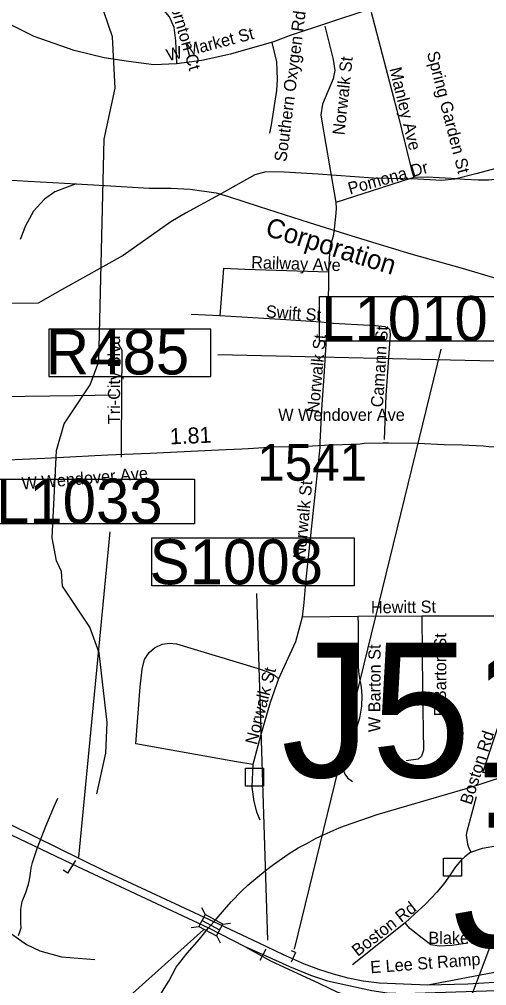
# Model space of a CAD drawing. Extents: x 1662474 to 1856135, y 779280 to 917889.
# Drawn here: x 1740276 to 1743924, y 837720 to 845263 of the extents above; entities that cross this region are included whole.
import ezdxf

# ---------------------------------------------------------------- set-up
doc = ezdxf.new("R2010")
doc.units = 0
for name, color, linetype in [('Cogo Default Point CELL', 7, 'Continuous'), ('Exist Hydrographic Misc Water Feature', 7, 'Continuous'), ('Exist Railroad Mainline', 7, 'Continuous'), ('Exist Railroad Mainline Label', 7, 'Continuous'), ('Exist Railroad Siding', 7, 'Continuous'), ('Exist Railroad Structure Bridge Number Label', 7, 'Continuous'), ('Exist Road Non-System Structure Non-Sys Other Attributed CELL', 7, 'Continuous'), ('Exist Road Non-System Structure Non-Sys Other Number Label', 7, 'Continuous'), ('Exist Road Non-System Type 51', 7, 'Continuous'), ('Exist Road Non-System Type 51 Label', 7, 'Continuous'), ('Exist Road Primary Interstate Divided Center Attributed', 7, 'Continuous'), ('Exist Road Primary Interstate Service Attributed', 7, 'Continuous'), ('Exist Road Primary Interstate Structure Cantilever Sign Number Label', 7, 'Continuous'), ('Exist Road Primary Interstate Structure Ovrhead Sign CELL', 7, 'Continuous'), ('Exist Road Primary Interstate Structure Standard Bridge CELL', 7, 'Continuous'), ('Exist Road Primary Interstate Structure Standard Bridge Number Label', 7, 'Continuous'), ('Exist Road Secondary Type 51 Divided Attributed', 7, 'Continuous'), ('Exist Road Secondary Type 51 Label', 7, 'Continuous'), ('Exist Road Secondary Type 51 Undivided 4 Lane Attributed', 7, 'Continuous'), ('Exist Utilities Electrical Transmission Line', 7, 'Continuous'), ('Prop DGN Element Guardrail', 7, 'Continuous'), ('Prop Horizontal Alignment Curve and Spiral Data', 7, 'Continuous')]:
    doc.layers.add(name, color=color, linetype=linetype)

msp = doc.modelspace()

# ---------------------------------------------------------------- linework, layer by layer
at = {"layer": 'Exist Hydrographic Misc Water Feature'}
for points in [[(1740613.5, 840838.5), (1740606.5, 840953.5), (1740565.5, 841036.3), (1740533.6, 841214.3), (1740565.5, 841896.4), (1740625.6, 842105.2), (1740828.6, 842409.6), (1740896.5, 842592.1), (1740938.5, 844327.6), (1741025.5, 844726.3), (1741004.6, 845127.1), (1740712.6, 845979.9), (1740680.6, 846171), (1740656.6, 846197.7), (1740483.5, 847323.9), (1740288.5, 847935.1), (1740260.6, 848467.4), (1740180.5, 848820.2), (1740182.5, 849036.9), (1740311.5, 849477.4), (1740304.5, 849592.3), (1739961.5, 850295.3), (1739907.5, 850755.9)], [(1740881.5, 839218), (1740951.7, 839535), (1740961.7, 839774.5), (1740900.6, 840317.3), (1740827.6, 840518.9), (1740613.5, 840838.5)], [(1740269, 838112), (1740281.1, 838139.7), (1740289.5, 838171.6), (1740287.7, 838207.7), (1740288.5, 838279.8), (1740288.9, 838315.1), (1740297.5, 838375.7), (1740326, 838447.4), (1740346.7, 838512.6), (1740355.2, 838546.9), (1740363.6, 838594.3), (1740368.1, 838638.5), (1740378.5, 838680.2), (1740415.4, 838790.2), (1740483.1, 838965.3), (1740546.5, 839114.1), (1740576.2, 839182.4)]]:
    msp.add_lwpolyline(points, dxfattribs=at)
at = {"layer": 'Exist Railroad Mainline'}
for points in [[(1739914.2, 844025.8), (1740344.3, 843999.3), (1740537.4, 843988.3), (1740720.5, 843979.2)], [(1740720.5, 843979.2), (1740944.5, 843964.8), (1741288.5, 843945.2), (1741461.4, 843944.4), (1741610.8, 843936.7), (1741812.8, 843909.6), (1741908.4, 843879.1), (1742148, 843801.7), (1742539.4, 843677.2), (1742906.7, 843563), (1743331.7, 843432.6), (1743731.7, 843321.8), (1744030.9, 843231.7), (1744361.6, 843132.5), (1744639.3, 843051.5), (1744779.8, 842998.6), (1744862.4, 842954), (1744948.4, 842909.3), (1745204.6, 842768.8), (1745494.8, 842609.7)], [(1741752.1, 838170.6), (1741794, 838218.6), (1741929.6, 838374.2), (1742013.3, 838459.6), (1742059.9, 838503.5), (1742121.8, 838555.8), (1742207.2, 838625.4), (1742261.2, 838665.5), (1742374.9, 838745.3), (1742453.5, 838794.5), (1742521.3, 838830), (1742593.3, 838872.2), (1742680.1, 838909.1), (1742774, 838951.6), (1742813.7, 838966.3), (1743070.7, 839054.9), (1743469.3, 839171.7), (1743757.1, 839255.5), (1743873.7, 839291.7), (1743905.4, 839302), (1744245.4, 839415.2)], [(1740269.8, 834706.5), (1740387.7, 835051.2), (1740519.8, 835428.1), (1740641.7, 835784.8), (1740745, 836079.9), (1740845.8, 836383), (1740941.6, 836667.9), (1741061.3, 837012.9), (1741149.9, 837228.6), (1741241.9, 837421.2), (1741406.8, 837697.6), (1741444.2, 837753.8), (1741500.9, 837863.6), (1741587.5, 837974.2), (1741682.9, 838083.9), (1741752.1, 838170.6)]]:
    msp.add_lwpolyline(points, dxfattribs=at)
at = {"layer": 'Exist Railroad Siding'}
msp.add_lwpolyline([(1740720.5, 843979.2), (1740650.1, 843954), (1740554.3, 843917.6), (1740472.9, 843859.8), (1740387.8, 843766.7), (1740324.4, 843651.3), (1740283.4, 843543.7)], dxfattribs=at)
at = {"layer": 'Exist Railroad Structure Bridge Number Label'}
msp.add_line((1745424, 842559.9), (1741825.7, 842643.6), dxfattribs=at)
msp.add_lwpolyline([(1741772.2, 842844.7), (1740506.7, 842844.7), (1740506.7, 842476), (1741772.2, 842476)], close=True, dxfattribs=at)
at = {"layer": 'Exist Road Non-System Structure Non-Sys Other Attributed CELL'}
for points in [[(1742042.1, 839416.4), (1742181.1, 839416.4), (1742181.1, 839277.3), (1742042.1, 839277.3)], [(1743588, 838714.8), (1743727, 838714.8), (1743727, 838575.7), (1743588, 838575.7)]]:
    msp.add_lwpolyline(points, close=True, dxfattribs=at)
at = {"layer": 'Exist Road Non-System Type 51'}
for p, q in [((1741840.9, 842947.7), (1741616.8, 842958.2)), ((1742622.5, 841962.9), (1742620.9, 841920.2)), ((1741070.1, 841889.4), (1741069.8, 841844.6)), ((1742917.8, 840601.9), (1742484.4, 840595.5)), ((1743417.8, 840605.2), (1742917.8, 840601.9)), ((1744144, 840603.9), (1743417.8, 840605.2)), ((1743287.6, 838208.9), (1742876.1, 837882.7))]:
    msp.add_line(p, q, dxfattribs=at)
for points in [[(1741504.4, 844920.9), (1741498.1, 845094.9), (1741483.9, 845198.9), (1741447.8, 845281.2), (1741390, 845351.1), (1741322.9, 845415.9), (1741269.2, 845476.8), (1741199.4, 845550.2), (1741100, 845589.9), (1741009.6, 845596.2)], [(1743023.6, 845318), (1743224.1, 844553.7), (1743335.6, 844099.6), (1743355.4, 844027.8)], [(1742662.1, 845210.4), (1742727.2, 844950.5), (1742737.8, 844864.2), (1742726.1, 844798.4), (1742643.2, 844601.4), (1742629.4, 844518.5), (1742639.9, 844452.7), (1742697.1, 844118.2), (1742746.9, 843832.7)], [(1742248.5, 845081.8), (1742282.4, 844929.9), (1742289.6, 844793.1), (1742282.6, 844707.2), (1742241.4, 844438.8), (1742229.4, 844374.7)], [(1744795.9, 844236.1), (1744057.4, 844021.7), (1743939.9, 844008), (1743857.4, 844007), (1743750.4, 844013.2)], [(1743355.4, 844027.8), (1743273.1, 844003), (1743176.4, 843970.8), (1742746.9, 843832.7)], [(1743750.4, 844013.2), (1743645.9, 844021.4), (1743459.5, 844029.9), (1743355.4, 844027.8)], [(1742746.9, 843832.7), (1742749, 843790.2), (1742746.4, 843750), (1742734.6, 843624.4), (1742725.1, 843570.5), (1742702.4, 843494.2), (1742694.9, 843398.6), (1742690.8, 843290.2)], [(1742690.8, 843290.2), (1742035.6, 843309.1), (1741870, 843317.2), (1741840.9, 842947.7)], [(1742690.8, 843290.2), (1742688.6, 843173.7), (1742679.1, 842893.4)], [(1742679.1, 842893.4), (1742629.4, 842899.7), (1742357.1, 842916.2), (1741840.9, 842947.7)], [(1742679.1, 842893.4), (1742653.5, 842473.9), (1742638, 842260), (1742622.5, 841962.9)], [(1742679.1, 842893.4), (1743055.4, 842872.6), (1743130.4, 842866.1), (1743166.9, 842843.8), (1743171.1, 842806.2), (1743137.8, 842325.4), (1743123.9, 841982.9)], [(1741048.8, 842733), (1741075.4, 842680), (1741070.6, 841958.2), (1741070.1, 841889.4)], [(1742620.9, 841920.2), (1742549.6, 841233.5), (1742511, 840866.4), (1742498.1, 840711.5), (1742484.4, 840595.5)], [(1742484.4, 840595.5), (1742432.8, 840402.9), (1742298.6, 840114.7)], [(1742917.8, 840601.9), (1742920.9, 840542.5), (1742920.9, 840207.4), (1742927.2, 840148.8), (1742944, 840049.9), (1742949, 839983.2), (1742945.9, 839900.8), (1742931.4, 839807.1), (1742902.6, 839714.7), (1742865, 839616.8), (1742804.4, 839498.4), (1742798.1, 839456.9), (1742803.4, 839407.1), (1742817, 839369.9), (1742836.6, 839341.4), (1742876.4, 839313.4)], [(1743417.8, 840605.2), (1743423, 840030.9), (1743430.4, 839559), (1743415.6, 839512.4), (1743389.6, 839488.2), (1743296, 839474.8)], [(1744678.1, 839602.9), (1744574.1, 839572.7), (1743977.4, 839391.4), (1743927.1, 839379), (1743893.9, 839384), (1744020.6, 839766.1), (1744054.8, 839895.8), (1744067.6, 839960.9), (1744096.5, 840185.5), (1744148.5, 840549.4), (1744144, 840603.9)], [(1742098.1, 839445.7), (1741971.1, 839467.4), (1741184.5, 839607.9), (1741219.6, 840051.2), (1741234.6, 840190), (1741253.2, 840264.5), (1741288.6, 840319.4), (1741332.5, 840358), (1741391.9, 840385.2), (1741448, 840394.4), (1741503.4, 840388.2), (1742132.5, 840199.4), (1742216.8, 840169.8), (1742269, 840144.6), (1742298.6, 840114.7)], [(1742298.6, 840114.7), (1742233.2, 839929.9), (1742157.9, 839670.1), (1742106.8, 839475.6), (1742098.1, 839445.7)], [(1742098.1, 839445.7), (1742090.8, 839269.5), (1742107.6, 839156.7), (1742128.2, 839076.9), (1742154.2, 839015.5)], [(1743842.1, 839192.9), (1743769.1, 838923.4), (1743765.2, 838893.7), (1743775.2, 838824.7), (1743786, 838793.7), (1743794.4, 838774.2), (1743800.4, 838761.9)], [(1743800.4, 838761.9), (1743755, 838726.5), (1743721.6, 838695.5), (1743681.9, 838648.2), (1743639, 838584.5), (1743590.8, 838514.7), (1743535.1, 838450.2), (1743445.9, 838355.9), (1743364.2, 838279.2), (1743287.6, 838208.9)], [(1743800.4, 838761.9), (1743890.5, 838793.9), (1744010.1, 838812.9), (1744102.5, 838804.8), (1744196.2, 838793.4), (1744287.9, 838783.2), (1744376.2, 838773.5), (1744458.9, 838761.7), (1744536.6, 838753.2), (1744603.9, 838744.6), (1744660.2, 838738.4), (1744705.9, 838733.9), (1744768.4, 838731.5)], [(1738930.1, 838658), (1739229.1, 838496.9), (1739321.8, 838450.7), (1739459.9, 838425.4), (1739593.6, 838410.5), (1739735.6, 838391.9), (1739847, 838367.2), (1739931.2, 838332), (1740004.8, 838286.4), (1740057.8, 838247.8), (1740135.1, 838187.9), (1740233.6, 838110.8), (1740332, 838040.2), (1740437.2, 837990.9), (1740606, 837945.4), (1740864.9, 837924.4)], [(1743776.2, 838052), (1743653.1, 838033.9), (1743552.9, 838029.2), (1743487.6, 838039.4), (1743398.1, 838108.4), (1743325.1, 838166.4), (1743287.6, 838208.9)]]:
    msp.add_lwpolyline(points, dxfattribs=at)
at = {"layer": 'Exist Road Primary Interstate Divided Center Attributed'}
for points in [[(1737500.6, 840154.4), (1738414.6, 839721.6), (1738901.6, 839491.4), (1739314.5, 839295.9), (1739920.7, 839034.3), (1740734.3, 838647.5), (1741752.1, 838170.6)], [(1743464, 837722.9), (1743085.4, 837740.5), (1742959.6, 837754.7), (1742842.9, 837779.4), (1742728.8, 837809.2), (1742614.1, 837846.8), (1742502.6, 837888.3), (1742338, 837960.9), (1742143.5, 838052.9), (1741794, 838218.6), (1740934.2, 838617.7), (1740219.6, 838970.4), (1739930.3, 839085), (1739366.3, 839340.5), (1739141.8, 839445.6), (1738886.7, 839570.4), (1738791.6, 839616.9), (1738115.3, 839932.1), (1738107.7, 839935.6), (1737952, 840002.3), (1737762.7, 840095.7)], [(1741752.1, 838170.6), (1742036.4, 838026.2)], [(1742036.4, 838026.2), (1742219.3, 837945.4), (1742384.4, 837868.9), (1742549.5, 837802), (1742682, 837757.7), (1743027.8, 837682.1), (1743148.6, 837664.7), (1743282.4, 837658.6), (1744243.8, 837689.9)], [(1744316, 837755.1), (1744194.9, 837752), (1744026.6, 837746.4), (1743778.3, 837731.4), (1743464, 837722.9)]]:
    msp.add_lwpolyline(points, dxfattribs=at)
at = {"layer": 'Exist Road Primary Interstate Service Attributed'}
msp.add_lwpolyline([(1744973.9, 838384.6), (1744791.6, 838235.6), (1744695.8, 838160.2), (1744552.1, 838069.5), (1744436.1, 838007.6), (1744269.7, 837926), (1744110.2, 837861.1), (1743973.1, 837820.4), (1743464, 837722.9)], dxfattribs=at)
at = {"layer": 'Exist Road Primary Interstate Structure Cantilever Sign Number Label'}
for p, q in [((1742424.6, 838004.4), (1743569.7, 842687.7)), ((1740741.3, 838722.9), (1740984.3, 841261.5))]:
    msp.add_line(p, q, dxfattribs=at)
for points in [[(1742619.2, 843099.4), (1744182.1, 843099.4), (1744182.1, 842750.5), (1742619.2, 842750.5)], [(1740081.2, 841674.6), (1741644.1, 841674.6), (1741644.1, 841325.7), (1740081.2, 841325.7)]]:
    msp.add_lwpolyline(points, close=True, dxfattribs=at)
at = {"layer": 'Exist Road Primary Interstate Structure Ovrhead Sign CELL'}
for p, q in [((1742217.1, 838073.9), (1742130.6, 840782.2)), ((1742155.8, 837918.1), (1742203, 838007.6))]:
    msp.add_line(p, q, dxfattribs=at)
msp.add_lwpolyline([(1741309.4, 841215.4), (1742889.4, 841215.4), (1742889.4, 840841.3), (1741309.4, 840841.3)], close=True, dxfattribs=at)
at = {"layer": 'Exist Road Primary Interstate Structure Standard Bridge CELL'}
for p, q in [((1741699.1, 838329.4), (1741726.6, 838274.1)), ((1741702.2, 838228.3), (1741839.8, 838155.1)), ((1741616.6, 838174.4), (1741677.9, 838182.5)), ((1741864, 838200.6), (1741925.3, 838208.7)), ((1741815.8, 838110.1), (1741843.3, 838054.8))]:
    msp.add_line(p, q, dxfattribs=at)
msp.add_lwpolyline([(1741677.9, 838182.5), (1741815.4, 838109.3), (1741864.1, 838200.9), (1741726.6, 838274.1)], close=True, dxfattribs=at)
at = {"layer": 'Exist Road Primary Interstate Structure Standard Bridge Number Label'}
msp.add_line((1741712.8, 838155.5), (1739977.6, 836603), dxfattribs=at)
at = {"layer": 'Exist Road Secondary Type 51 Divided Attributed'}
msp.add_lwpolyline([(1742036.4, 838026.2), (1742235.8, 837912.3), (1742619.8, 837735.9), (1742755.8, 837672.5), (1742892.2, 837619.5), (1743021.7, 837576.9), (1743097.7, 837554.3), (1743248.9, 837516.1), (1743396.6, 837491.8), (1743514.4, 837479.6), (1743640.4, 837475.3), (1743722.1, 837482.2), (1743781.1, 837487.4), (1743892.4, 837517.9), (1743973.1, 837543.2), (1744136.6, 837623), (1744243.8, 837689.9)], dxfattribs=at)
at = {"layer": 'Exist Road Secondary Type 51 Undivided 4 Lane Attributed'}
for points in [[(1742987.7, 845333.9), (1742390.9, 845136.6), (1742260.6, 845087.4), (1741924.4, 844990.5), (1741701.4, 844941.1), (1741503.9, 844914.7), (1741325.1, 844909), (1741128.1, 844932.5), (1740938.5, 844961.7), (1740705.1, 845020), (1740391.5, 845129.4), (1740082.8, 845281.8)], [(1744392.2, 841903.6), (1744163.6, 841920.2), (1743941, 841927.1), (1743896.8, 841930), (1743733, 841938.9), (1743591.7, 841941.8), (1743387.7, 841951.6), (1743158.1, 841953.6), (1743115, 841953.6), (1742966.8, 841950.6), (1742937.4, 841947.7), (1742797.1, 841941.8), (1742657.8, 841935), (1742471.4, 841927.1), (1742263.5, 841922.2), (1742065.3, 841909.4), (1742014.3, 841907.5), (1741831.8, 841898.7), (1741295.2, 841875.1), (1740966.6, 841860.4), (1740866.5, 841855.5), (1740475.1, 841834.9), (1740297.6, 841826.1), (1740011.1, 841813.3)]]:
    msp.add_lwpolyline(points, dxfattribs=at)
at = {"layer": 'Exist Utilities Electrical Transmission Line'}
for points in [[(1745290.3, 844270), (1745022.4, 844268), (1744794.3, 844255.2), (1744536.2, 844232.9), (1744446.4, 844221.3), (1744182, 844148.9), (1743839.1, 844057.1), (1743677, 844014.1), (1743573.1, 844004.7), (1743387.2, 844015.7), (1743037.2, 844023.8), (1742609.4, 844054.6), (1742343.6, 844070.1), (1742199.9, 844073.1), (1742115.7, 844049.5), (1741834.8, 843893.1), (1741573.9, 843750.7), (1741459, 843683.5), (1741086.6, 843419.1), (1740611.2, 843153.8), (1740422, 843047.8), (1739717.3, 843041.2)], [(1741028.8, 842329.1), (1740706.6, 842324.5), (1739933.6, 842312.6)], [(1739728.1, 830438.6), (1740322.8, 831008.6), (1740966.2, 831642.2), (1741357.2, 832054.4), (1741644.7, 832332.4), (1741782.9, 832657.2), (1741959.1, 833072.5), (1742137.8, 833515.2), (1742373.3, 834103.5), (1742641.3, 834741.8), (1742878.8, 835346.1), (1743118.5, 835946.8), (1743287, 836369.5), (1743493.9, 836874.3), (1743676.6, 837321.3), (1743824.9, 837688.2), (1744001.5, 838155), (1744166.2, 838570.1), (1744332.4, 838981), (1744535.3, 839467.5)]]:
    msp.add_lwpolyline(points, dxfattribs=at)
at = {"layer": 'Prop Horizontal Alignment Curve and Spiral Data'}
for p, q in [((1740654.8, 838596.7), (1740718.1, 838696.3)), ((1740654.8, 838596.7), (1740617.3, 838620.5)), ((1742431.1, 837979.9), (1742402, 837992.5)), ((1742431.1, 837979.9), (1742397.6, 837902.6))]:
    msp.add_line(p, q, dxfattribs=at)

# ---------------------------------------------------------------- texts
at = {"layer": 'Cogo Default Point CELL'}
msp.add_text('1541', height=288, dxfattribs=at).set_placement((1742134.4, 841661.2))
at = {"layer": 'Exist Railroad Mainline Label'}
msp.add_text('Corporation', height=150, rotation=342.72869, dxfattribs=at).set_placement((1742187.6, 843578))
at = {"layer": 'Exist Railroad Structure Bridge Number Label'}
msp.add_text('R485', height=350, dxfattribs=at).set_placement((1740483.4, 842490.9))
at = {"layer": 'Exist Road Non-System Structure Non-Sys Other Number Label'}
for s, p in [('J513', (1742320, 839346.8)), ('J514', (1743657.5, 838020.2))]:
    msp.add_text(s, height=1049.86, dxfattribs=at).set_placement(p)
at = {"layer": 'Exist Road Non-System Type 51 Label'}
for s, rotation, p in [('Thornton Ct', 286.55914, (1741413, 845498.2)), ('Southern Oxygen Rd', 82.62618, (1742360.1, 844146.8)), ('Spring Garden St', 284.50486, (1743456.9, 845001.2)), ('Norwalk St', 83.89558, (1742813.8, 844355.7)), ('Manley Ave', 283.76006, (1743164.6, 844876.8)), ('Pomona Dr', 15.64244, (1742856.5, 843894.2)), ('Railway Ave', 358.05758, (1742084.9, 843320.8)), ('Swift St', 355.97732, (1742198, 842936.8)), ('Camann St', 86.25383, (1743113.9, 842231.8)), ('Tri-City Blvd', 90, (1741062.8, 842102.3)), ('Norwalk St', 84.82704, (1742614.8, 842187.9)), ('Norwalk St', 84.73531, (1742507.9, 841046.9)), ('Hewitt St', 0.57239, (1743021.1, 840626.3)), ('E Barton St', 89.85774, (1743607.7, 839820.8)), ('W Barton St', 89.85774, (1743094.6, 839698)), ('Norwalk St', 75.68894, (1742129.6, 839594.8)), ('Boston Rd', 72.22558, (1743804.1, 839125.8)), ('Boston Rd', 37.96077, (1742917.8, 837943.6)), ('E Lee St Ramp', 4.34909, (1743019.2, 837816))]:
    msp.add_text(s, height=95, rotation=rotation, dxfattribs=at).set_placement(p)
msp.add_text('Blakewood Ter', height=95, dxfattribs=at).set_placement((1743469.3, 838045.4))
at = {"layer": 'Exist Road Primary Interstate Structure Cantilever Sign Number Label'}
for s, p in [('L1010', (1742631.7, 842752.5)), ('L1033', (1740093.7, 841327.7))]:
    msp.add_text(s, height=350, dxfattribs=at).set_placement(p)
at = {"layer": 'Exist Road Primary Interstate Structure Ovrhead Sign CELL'}
msp.add_text('S1008', height=350, dxfattribs=at).set_placement((1741293.3, 840852.9))
at = {"layer": 'Exist Road Secondary Type 51 Label'}
for s, rotation, p in [('W Market St', 14.66591, (1741438.7, 844934.9)), ('W Wendover Ave', 4.83068, (1740298.8, 841591.9))]:
    msp.add_text(s, height=95, rotation=rotation, dxfattribs=at).set_placement(p)
msp.add_text('W Wendover Ave', height=95, dxfattribs=at).set_placement((1742297, 842128.8))
at = {"layer": 'Prop DGN Element Guardrail'}
msp.add_text('1.81', height=125, rotation=2.51228, dxfattribs=at).set_placement((1741452.8, 841944.6))

doc.saveas('drawing.dxf')
